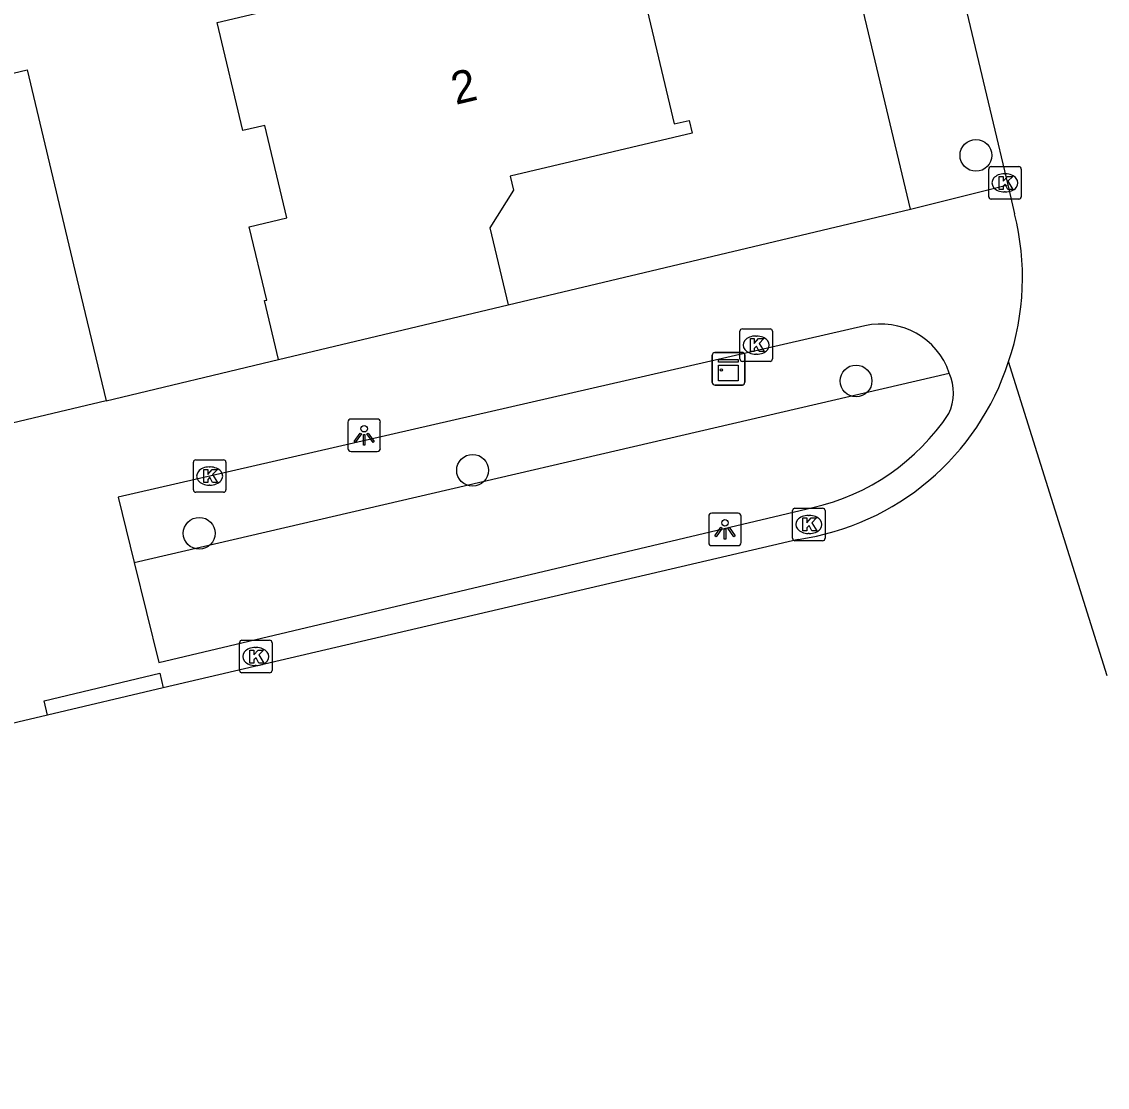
# Model space of a CAD drawing. Extents: x 162082 to 163393, y 388091 to 388632.
# Drawn here: x 163035.01 to 163068.42, y 388093.54 to 388126.33 of the extents above; entities that cross this region are included whole.
import ezdxf

# ---------------------------------------------------------------- set-up
doc = ezdxf.new("R2010")
doc.units = 0
for name, color, linetype in [('IMGEO_Boom', 7, 'Continuous'), ('IMGEO_Groenvoorziening', 7, 'Continuous'), ('IMGEO_Kast', 7, 'Continuous'), ('IMGEO_Kolk', 7, 'Continuous'), ('IMGEO_Lichtpunt', 7, 'Continuous'), ('IMGEO_Pand', 7, 'Continuous'), ('IMGEO_Pand_nummerreeks', 7, 'Continuous'), ('IMGEO_Rijbaan_lokaal_open', 7, 'Continuous'), ('IMGEO_Voetpad_open', 7, 'Continuous')]:
    doc.layers.add(name, color=color, linetype=linetype)

msp = doc.modelspace()

# ---------------------------------------------------------------- linework, layer by layer
at = {"layer": 'IMGEO_Boom'}
for centre in [(163064.378, 388122.218), (163060.689, 388115.279), (163048.887, 388112.53), (163040.474, 388110.59)]:
    msp.add_circle(centre, 0.489, dxfattribs=at)
at = {"layer": 'IMGEO_Groenvoorziening'}
msp.add_lwpolyline([(163038.476, 388109.687), (163063.56, 388115.521)], dxfattribs=at)
at = {"layer": 'IMGEO_Kast'}
for p, q in [((163056.265, 388115.228), (163056.265, 388116.069)), ((163056.265, 388116.069), (163056.265, 388115.228)), ((163056.34, 388116.153), (163057.181, 388116.153)), ((163057.181, 388116.153), (163056.34, 388116.153)), ((163057.265, 388116.078), (163057.265, 388115.237)), ((163057.265, 388115.237), (163057.265, 388116.078)), ((163057.19, 388115.153), (163056.349, 388115.153)), ((163056.349, 388115.153), (163057.19, 388115.153))]:
    msp.add_line(p, q, dxfattribs=at)
for points in [[(163056.46, 388115.943), (163057.06, 388115.943), (163057.06, 388115.858), (163056.46, 388115.858), (163056.46, 388115.943)], [(163056.46, 388115.768), (163057.06, 388115.768), (163057.06, 388115.279), (163056.46, 388115.279), (163056.46, 388115.768)]]:
    msp.add_lwpolyline(points, dxfattribs=at)
msp.add_circle((163056.544, 388115.617), 0.0377, dxfattribs=at)
for centre, start, end in [((163056.343, 388116.075), 92.4484, 184.2845), ((163056.343, 388116.075), 92.4484, 184.2845), ((163057.187, 388116.075), 2.4484, 94.2845), ((163057.187, 388116.075), 2.4484, 94.2845), ((163056.343, 388115.231), 182.4484, 274.2845), ((163056.343, 388115.231), 182.4484, 274.2845), ((163057.187, 388115.231), 272.4484, 4.2845), ((163057.187, 388115.231), 272.4484, 4.2845)]:
    msp.add_arc(centre, 0.0779, start, end, dxfattribs=at)
at = {"layer": 'IMGEO_Kolk'}
for p, q in [((163064.772, 388120.948), (163064.772, 388121.8)), ((163064.847, 388121.874), (163065.699, 388121.874)), ((163065.773, 388121.8), (163065.773, 388120.948)), ((163065.26, 388121.654), (163065.285, 388121.654)), ((163065.283, 388121.094), (163065.258, 388121.094)), ((163065.699, 388120.874), (163064.847, 388120.874)), ((163057.115, 388115.955), (163057.115, 388116.807)), ((163057.19, 388116.881), (163058.042, 388116.881)), ((163058.116, 388116.807), (163058.116, 388115.955)), ((163057.603, 388116.661), (163057.628, 388116.661)), ((163057.626, 388116.101), (163057.601, 388116.101)), ((163058.042, 388115.881), (163057.19, 388115.881)), ((163040.295, 388111.925), (163040.295, 388112.777)), ((163040.37, 388112.851), (163041.222, 388112.851)), ((163041.296, 388112.777), (163041.296, 388111.925)), ((163040.783, 388112.631), (163040.808, 388112.631)), ((163040.806, 388112.071), (163040.781, 388112.071)), ((163041.222, 388111.851), (163040.37, 388111.851)), ((163058.735, 388110.435), (163058.735, 388111.287)), ((163058.81, 388111.361), (163059.662, 388111.361)), ((163059.223, 388111.141), (163059.248, 388111.141)), ((163059.736, 388111.287), (163059.736, 388110.435)), ((163059.246, 388110.581), (163059.221, 388110.581)), ((163059.662, 388110.361), (163058.81, 388110.361)), ((163041.715, 388106.372), (163041.715, 388107.224)), ((163041.79, 388107.298), (163042.642, 388107.298)), ((163042.203, 388107.078), (163042.228, 388107.078)), ((163042.716, 388107.224), (163042.716, 388106.372)), ((163042.226, 388106.518), (163042.201, 388106.518)), ((163042.642, 388106.298), (163041.79, 388106.298))]:
    msp.add_line(p, q, dxfattribs=at)
for points in [[(163064.772, 388120.948), (163064.772, 388121.8)], [(163064.847, 388121.874), (163065.699, 388121.874)], [(163065.773, 388121.8), (163065.773, 388120.948)], [(163065.093, 388121.574), (163065.216, 388121.574), (163065.216, 388121.423), (163065.346, 388121.574), (163065.51, 388121.574), (163065.364, 388121.423), (163065.517, 388121.174), (163065.365, 388121.174), (163065.28, 388121.338), (163065.216, 388121.271), (163065.216, 388121.174), (163065.093, 388121.174), (163065.093, 388121.574)], [(163065.699, 388120.874), (163064.847, 388120.874)], [(163057.115, 388115.955), (163057.115, 388116.807)], [(163057.19, 388116.881), (163058.042, 388116.881)], [(163058.116, 388116.807), (163058.116, 388115.955)], [(163057.436, 388116.581), (163057.559, 388116.581), (163057.559, 388116.43), (163057.689, 388116.581), (163057.853, 388116.581), (163057.707, 388116.43), (163057.86, 388116.181), (163057.708, 388116.181), (163057.623, 388116.345), (163057.559, 388116.278), (163057.559, 388116.181), (163057.436, 388116.181), (163057.436, 388116.581)], [(163058.042, 388115.881), (163057.19, 388115.881)], [(163040.295, 388111.925), (163040.295, 388112.777)], [(163040.37, 388112.851), (163041.222, 388112.851)], [(163041.296, 388112.777), (163041.296, 388111.925)], [(163040.616, 388112.551), (163040.739, 388112.551), (163040.739, 388112.4), (163040.869, 388112.551), (163041.033, 388112.551), (163040.887, 388112.4), (163041.04, 388112.151), (163040.888, 388112.151), (163040.803, 388112.315), (163040.739, 388112.248), (163040.739, 388112.151), (163040.616, 388112.151), (163040.616, 388112.551)], [(163041.222, 388111.851), (163040.37, 388111.851)], [(163058.735, 388110.435), (163058.735, 388111.287)], [(163058.81, 388111.361), (163059.662, 388111.361)], [(163059.056, 388111.061), (163059.179, 388111.061), (163059.179, 388110.91), (163059.309, 388111.061), (163059.473, 388111.061), (163059.327, 388110.91), (163059.48, 388110.661), (163059.328, 388110.661), (163059.243, 388110.825), (163059.179, 388110.758), (163059.179, 388110.661), (163059.056, 388110.661), (163059.056, 388111.061)], [(163059.736, 388111.287), (163059.736, 388110.435)], [(163059.662, 388110.361), (163058.81, 388110.361)], [(163041.715, 388106.372), (163041.715, 388107.224)], [(163041.79, 388107.298), (163042.642, 388107.298)], [(163042.716, 388107.224), (163042.716, 388106.372)], [(163042.036, 388106.998), (163042.159, 388106.998), (163042.159, 388106.847), (163042.289, 388106.998), (163042.453, 388106.998), (163042.307, 388106.847), (163042.46, 388106.598), (163042.308, 388106.598), (163042.223, 388106.762), (163042.159, 388106.695), (163042.159, 388106.598), (163042.036, 388106.598), (163042.036, 388106.998)], [(163042.642, 388106.298), (163041.79, 388106.298)]]:
    msp.add_lwpolyline(points, dxfattribs=at)
for centre, start, end in [((163064.849, 388121.798), 91.552, 178.448), ((163064.849, 388121.798), 91.552, 178.448), ((163065.697, 388121.798), 1.552, 88.448), ((163065.697, 388121.798), 1.552, 88.448), ((163064.849, 388120.95), 181.552, 268.448), ((163064.849, 388120.95), 181.552, 268.448), ((163065.697, 388120.95), 271.552, 358.448), ((163065.697, 388120.95), 271.552, 358.448), ((163057.192, 388116.805), 91.552, 178.448), ((163057.192, 388116.805), 91.552, 178.448), ((163058.04, 388116.805), 1.552, 88.448), ((163058.04, 388116.805), 1.552, 88.448), ((163057.192, 388115.957), 181.552, 268.448), ((163057.192, 388115.957), 181.552, 268.448), ((163058.04, 388115.957), 271.552, 358.448), ((163058.04, 388115.957), 271.552, 358.448), ((163040.372, 388112.775), 91.552, 178.448), ((163040.372, 388112.775), 91.552, 178.448), ((163041.22, 388112.775), 1.552, 88.448), ((163041.22, 388112.775), 1.552, 88.448), ((163040.372, 388111.927), 181.552, 268.448), ((163040.372, 388111.927), 181.552, 268.448), ((163041.22, 388111.927), 271.552, 358.448), ((163041.22, 388111.927), 271.552, 358.448), ((163058.812, 388111.285), 91.552, 178.448), ((163058.812, 388111.285), 91.552, 178.448), ((163059.66, 388111.285), 1.552, 88.448), ((163059.66, 388111.285), 1.552, 88.448), ((163058.812, 388110.437), 181.552, 268.448), ((163058.812, 388110.437), 181.552, 268.448), ((163059.66, 388110.437), 271.552, 358.448), ((163059.66, 388110.437), 271.552, 358.448), ((163041.792, 388107.222), 91.552, 178.448), ((163041.792, 388107.222), 91.552, 178.448), ((163042.64, 388107.222), 1.552, 88.448), ((163042.64, 388107.222), 1.552, 88.448), ((163041.792, 388106.374), 181.552, 268.448), ((163041.792, 388106.374), 181.552, 268.448), ((163042.64, 388106.374), 271.552, 358.448), ((163042.64, 388106.374), 271.552, 358.448)]:
    msp.add_arc(centre, 0.0765, start, end, dxfattribs=at)
for centre, major_axis, ratio, start_param, end_param in [((163065.259, 388121.374), (-0.387, 0.002), 0.722429, 4.712389, 7.853982), ((163065.284, 388121.374), (-0.39, 0.002), 0.717154, 1.570796, 4.712389), ((163057.602, 388116.381), (-0.387, 0.002), 0.722429, 4.712389, 7.853982), ((163057.627, 388116.381), (-0.39, 0.002), 0.717154, 1.570796, 4.712389), ((163040.782, 388112.351), (-0.387, 0.002), 0.722429, 4.712389, 7.853982), ((163040.807, 388112.351), (-0.39, 0.002), 0.717154, 1.570796, 4.712389), ((163059.222, 388110.861), (-0.387, 0.002), 0.722429, 4.712389, 7.853982), ((163059.247, 388110.861), (-0.39, 0.002), 0.717154, 1.570796, 4.712389), ((163042.202, 388106.798), (-0.387, 0.002), 0.722429, 4.712389, 7.853982), ((163042.227, 388106.798), (-0.39, 0.002), 0.717154, 1.570796, 4.712389)]:
    msp.add_ellipse(centre, major_axis=major_axis, ratio=ratio, start_param=start_param, end_param=end_param, dxfattribs=at)
at = {"layer": 'IMGEO_Lichtpunt'}
for p, q in [((163045.954, 388114.105), (163045.146, 388114.105)), ((163045.954, 388114.105), (163045.146, 388114.105)), ((163045.052, 388114.01), (163045.052, 388113.203)), ((163045.052, 388114.01), (163045.052, 388113.203)), ((163046.048, 388113.203), (163046.048, 388114.01)), ((163046.048, 388113.203), (163046.048, 388114.01)), ((163045.146, 388113.109), (163045.954, 388113.109)), ((163045.146, 388113.109), (163045.954, 388113.109)), ((163056.157, 388111.112), (163056.157, 388110.305)), ((163056.157, 388111.112), (163056.157, 388110.305)), ((163057.059, 388111.207), (163056.251, 388111.207)), ((163057.059, 388111.207), (163056.251, 388111.207)), ((163057.153, 388110.305), (163057.153, 388111.112)), ((163057.153, 388110.305), (163057.153, 388111.112)), ((163056.251, 388110.211), (163057.059, 388110.211)), ((163056.251, 388110.211), (163057.059, 388110.211))]:
    msp.add_line(p, q, dxfattribs=at)
for points in [[(163045.426, 388113.674), (163045.465, 388113.646), (163045.277, 388113.384), (163045.239, 388113.411), (163045.426, 388113.674)], [(163045.528, 388113.626), (163045.575, 388113.626), (163045.575, 388113.304), (163045.528, 388113.304), (163045.528, 388113.626)], [(163045.638, 388113.646), (163045.676, 388113.673), (163045.863, 388113.411), (163045.824, 388113.383), (163045.638, 388113.646)], [(163056.531, 388110.776), (163056.57, 388110.748), (163056.382, 388110.486), (163056.344, 388110.513), (163056.531, 388110.776)], [(163056.633, 388110.728), (163056.68, 388110.728), (163056.68, 388110.406), (163056.633, 388110.406), (163056.633, 388110.728)], [(163056.743, 388110.748), (163056.781, 388110.775), (163056.968, 388110.513), (163056.929, 388110.485), (163056.743, 388110.748)]]:
    msp.add_lwpolyline(points, dxfattribs=at)
for centre in [(163045.551, 388113.808), (163056.656, 388110.91)]:
    msp.add_circle(centre, 0.0994, dxfattribs=at)
for centre, start, end in [((163045.146, 388114.01), 90, 180), ((163045.146, 388114.01), 90, 180), ((163045.954, 388114.01), 0, 90), ((163045.954, 388114.01), 0, 90), ((163045.146, 388113.203), 180, 270), ((163045.146, 388113.203), 180, 270), ((163045.954, 388113.203), 270, 0), ((163045.954, 388113.203), 270, 360), ((163056.251, 388111.112), 90, 180), ((163056.251, 388111.112), 90, 180), ((163057.059, 388111.112), 0, 90), ((163057.059, 388111.112), 0, 90), ((163056.251, 388110.305), 180, 270), ((163056.251, 388110.305), 180, 270), ((163057.059, 388110.305), 270, 0), ((163057.059, 388110.305), 270, 360)]:
    msp.add_arc(centre, 0.0946, start, end, dxfattribs=at)
at = {"layer": 'IMGEO_Pand'}
for points in [[(163054.173, 388129.425), (163054.216, 388129.246), (163053.687, 388129.12), (163055.095, 388123.189), (163055.55, 388123.297), (163055.642, 388122.908), (163050.049, 388121.58), (163050.151, 388121.152), (163049.422, 388119.994), (163049.987, 388117.618)], [(163042.915, 388115.935), (163042.483, 388117.749), (163042.552, 388117.765), (163042.015, 388120.018), (163043.17, 388120.293), (163042.493, 388123.143), (163041.816, 388122.982), (163041.026, 388126.308), (163045.171, 388127.291)], [(163031.892, 388124.069), (163035.179, 388124.852), (163036.712, 388118.421), (163037.606, 388114.671)], [(163042.915, 388115.935), (163049.987, 388117.618)], [(163037.606, 388114.671), (163034.319, 388113.888)]]:
    msp.add_lwpolyline(points, dxfattribs=at)
at = {"layer": 'IMGEO_Rijbaan_lokaal_open'}
for points in [[(163053.751, 388170.144), (163065.358, 388121.308)], [(163065.358, 388121.308), (163065.569, 388120.418)], [(163068.422, 388106.205), (163065.385, 388115.875)], [(163058.909, 388110.401), (163039.364, 388105.834)], [(163039.364, 388105.834), (163035.801, 388104.993)], [(163035.801, 388104.993), (163000.016, 388096.549), (162987.243, 388093.581), (162986.946, 388093.542)]]:
    msp.add_lwpolyline(points, dxfattribs=at)
for centre, radius, start, end in [((163057.778, 388118.458), 8.034, 341.2427, 14.1186), ((163057.752, 388118.337), 8.02, 278.2937, 342.1203)]:
    msp.add_arc(centre, radius, start, end, dxfattribs=at)
at = {"layer": 'IMGEO_Voetpad_open'}
for points in [[(163062.369, 388120.565), (163050.593, 388170.008)], [(163062.369, 388120.565), (163065.358, 388121.308)], [(163049.987, 388117.618), (163062.369, 388120.565)], [(163060.958, 388116.974), (163037.981, 388111.702), (163038.476, 388109.687)], [(163037.606, 388114.671), (163042.915, 388115.935)], [(163038.476, 388109.687), (163039.229, 388106.619), (163059.359, 388111.385)], [(163035.801, 388104.993), (163035.703, 388105.437), (163039.265, 388106.281), (163039.364, 388105.834)]]:
    msp.add_lwpolyline(points, dxfattribs=at)
for centre, radius, start, end in [((163061.451, 388114.8), 2.229, 18.8671, 102.7734), ((163062.153, 388114.914), 1.532, 335.1948, 23.3385), ((163057.853, 388118.047), 6.83, 282.7408, 326.4399)]:
    msp.add_arc(centre, radius, start, end, dxfattribs=at)

# ---------------------------------------------------------------- texts
at = {"layer": 'IMGEO_Pand_nummerreeks'}
msp.add_text('2', height=1, rotation=13.3556, dxfattribs=at).set_placement((163048.366, 388123.771))

doc.saveas('drawing.dxf')
